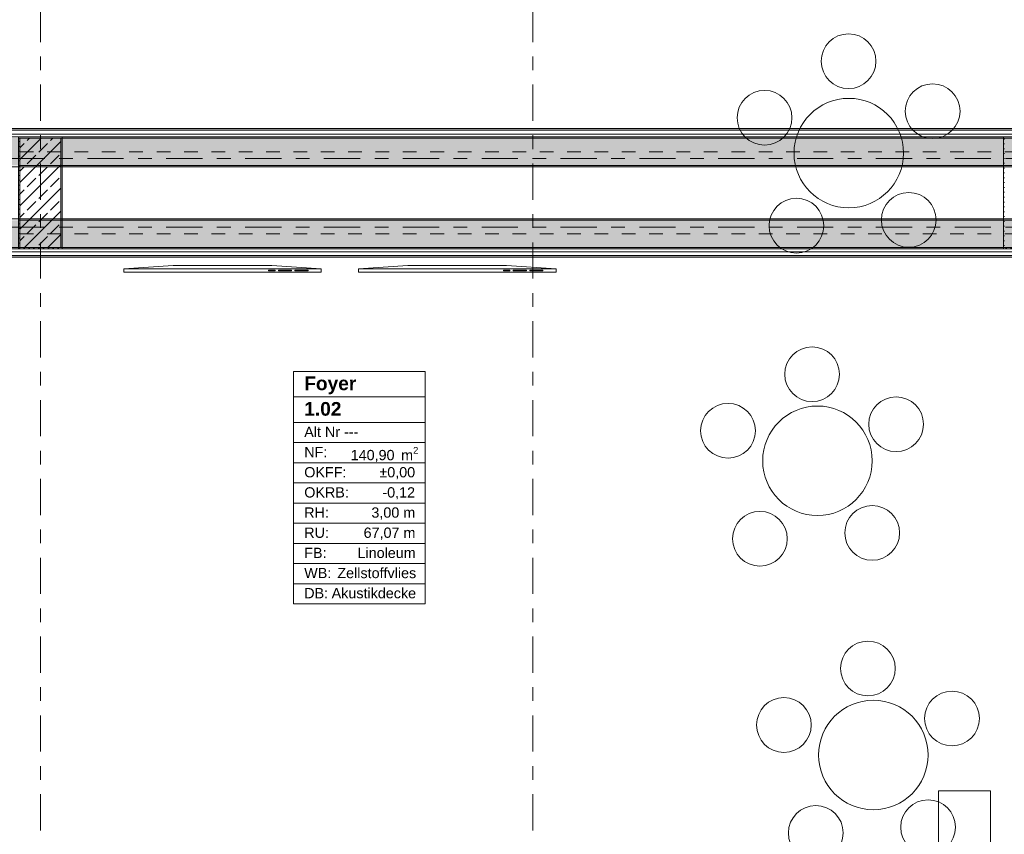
# Model space of a CAD drawing. Header units: metres. Extents: x -3.6 to 84.5, y -11 to 16.8.
# Tile 1024 of 1056: x 54.4 to 61.6, y 0.9 to 6.9. Entities that reach past the tile are written whole.
import ezdxf

# ---------------------------------------------------------------- set-up
doc = ezdxf.new("R2010")
doc.units = ezdxf.units.M
doc.header["$MEASUREMENT"] = 0
for name, pattern in [('Achse', [0.2, 0.1, -0.05, 0, -0.05]), ('Strichlinie doppelt', [0.546806, 0.264583, -0.105833, 0.070556, -0.105833]), ('Wipeout_Contour', [1, 0, -1])]:
    doc.linetypes.add(name, pattern=pattern)
for name, color, linetype in [('301 - Elemente.Linie', 7, 'Continuous'), ('401 - Zone.Raum_ Raumbegrenzung_ Whg.', 7, 'Continuous'), ('451 - Universal.Achsen Raster', 7, 'Continuous'), ('607 - Struktur.Stütze', 7, 'Continuous'), ('608 - Struktur.Träger', 7, 'Continuous'), ('653 - Abdeckung.TB Verkofferung', 7, 'Continuous'), ('701 - Einrichtung.Möbel', 7, 'Continuous')]:
    doc.layers.add(name, color=color, linetype=linetype)
doc.styles.add('ERSTELLTER_STIL_1', font='txt')
doc.styles.add('ERSTELLTER_STIL_2', font='txt')
pattern_1 = [(45, (0, 0), (-0.01767767, 0.01767767), [0, -0.025])]
pattern_2 = [(45, (0, 0), (-0.08485281, 0.08485281), []), (45, (-0.04243, 0.04243), (-0.08485281, 0.08485281), [0.09, -0.03])]

msp = doc.modelspace()

# ---------------------------------------------------------------- hatches: boundary and pattern name
at = {"layer": '607 - Struktur.Stütze', "linetype": 'Continuous', "lineweight": 0, "true_color": 0x000000}
h = msp.add_hatch(dxfattribs=at)
h.set_pattern_fill('Gips_0001', color=18, style=0, pattern_type=2)
h.set_pattern_definition(pattern_1)
h.paths.add_polyline_path([(54.37, 6.01), (54.37, 5.19), (54.69, 5.19), (54.69, 6.01)])
h.paths.add_polyline_path([(54.38, 5.2), (54.38, 6), (54.68, 6), (54.68, 5.2)], flags=0)
h = msp.add_hatch(dxfattribs=at)
h.set_pattern_fill('Beton__Stahlbeton_0001', color=18, style=0, pattern_type=2)
h.set_pattern_definition(pattern_2)
h.paths.add_polyline_path([(54.38, 5.2), (54.68, 5.2), (54.68, 6), (54.38, 6)])
h = msp.add_hatch(dxfattribs=at)
h.set_pattern_fill('Gips_0001', color=18, style=0, pattern_type=2)
h.set_pattern_definition(pattern_1)
h.paths.add_polyline_path([(61.57, 6.01), (61.57, 5.19), (61.89, 5.19), (61.89, 6.01)])
h.paths.add_polyline_path([(61.58, 5.2), (61.58, 6), (61.88, 6), (61.88, 5.2)], flags=0)
at = {"layer": '608 - Struktur.Träger', "linetype": 'Continuous', "lineweight": 0, "true_color": 0x000000}
h = msp.add_hatch(dxfattribs=at)
h.set_pattern_fill('Beton__Stahlbeton_0001', color=18, style=0, pattern_type=2)
h.set_pattern_definition(pattern_2)
h.paths.add_polyline_path([(0.38, 5.8), (0.69, 5.8), (7.57, 5.8), (7.89, 5.8), (11.17, 5.8), (11.49, 5.8), (18.37, 5.8), (18.69, 5.8), (25.57, 5.8), (25.89, 5.8), (32.77, 5.8), (33.09, 5.8), (36.46, 5.8), (36.6, 5.8), (39.97, 5.8), (40.29, 5.8), (45.42, 5.8), (45.69, 5.8), (47.17, 5.8), (47.49, 5.8), (48.915, 5.8), (50.865, 5.8), (54.37, 5.8), (54.69, 5.8), (61.57, 5.8), (61.88, 5.8), (61.88, 6), (61.57, 6), (54.69, 6), (54.37, 6), (47.49, 6), (47.17, 6), (40.29, 6), (39.97, 6), (33.09, 6), (32.77, 6), (25.89, 6), (25.57, 6), (18.69, 6), (18.37, 6), (11.49, 6), (11.17, 6), (7.89, 6), (7.57, 6), (0.69, 6), (0.38, 6)])
h = msp.add_hatch(dxfattribs=at)
h.set_pattern_fill('Gips_0001', color=18, style=0, pattern_type=2)
h.set_pattern_definition(pattern_1)
h.paths.add_polyline_path([(61.57, 6.01), (54.69, 6.01), (54.69, 6), (61.57, 6)])
h = msp.add_hatch(dxfattribs=at)
h.set_pattern_fill('Gips_0001', color=18, style=0, pattern_type=2)
h.set_pattern_definition(pattern_1)
h.paths.add_polyline_path([(54.69, 5.8), (54.69, 5.79), (61.57, 5.79), (61.57, 5.8)])
h = msp.add_hatch(dxfattribs=at)
h.set_pattern_fill('Beton__Stahlbeton_0001', color=18, style=0, pattern_type=2)
h.set_pattern_definition(pattern_2)
h.paths.add_polyline_path([(0.69, 5.4), (0.38, 5.4), (0.38, 5.2), (0.69, 5.2), (7.57, 5.2), (7.89, 5.2), (11.17, 5.2), (11.49, 5.2), (18.37, 5.2), (18.69, 5.2), (25.57, 5.2), (25.89, 5.2), (29.17, 5.2), (29.49, 5.2), (32.77, 5.2), (33.09, 5.2), (36.46, 5.2), (36.6, 5.2), (39.97, 5.2), (40.29, 5.2), (45.42, 5.2), (47.49, 5.2), (54.37, 5.2), (54.69, 5.2), (61.57, 5.2), (61.88, 5.2), (61.88, 5.4), (61.57, 5.4), (54.69, 5.4), (54.37, 5.4), (47.49, 5.4), (47.17, 5.4), (45.69, 5.4), (45.42, 5.4), (40.29, 5.4), (39.97, 5.4), (36.6, 5.4), (36.46, 5.4), (33.09, 5.4), (32.77, 5.4), (29.49, 5.4), (29.17, 5.4), (25.89, 5.4), (25.57, 5.4), (18.69, 5.4), (18.37, 5.4), (11.49, 5.4), (11.17, 5.4), (7.89, 5.4), (7.57, 5.4)])
h = msp.add_hatch(dxfattribs=at)
h.set_pattern_fill('Gips_0001', color=18, style=0, pattern_type=2)
h.set_pattern_definition(pattern_1)
h.paths.add_polyline_path([(54.69, 5.41), (54.69, 5.4), (61.57, 5.4), (61.57, 5.41)])
h = msp.add_hatch(dxfattribs=at)
h.set_pattern_fill('Gips_0001', color=18, style=0, pattern_type=2)
h.set_pattern_definition(pattern_1)
h.paths.add_polyline_path([(54.69, 5.2), (54.69, 5.19), (61.57, 5.19), (61.57, 5.2)])
at = {"layer": '653 - Abdeckung.TB Verkofferung', "linetype": 'Continuous', "lineweight": 0, "true_color": 0x000000}
h = msp.add_hatch(dxfattribs=at)
h.set_pattern_fill('Gips_0001', color=18, style=0, pattern_type=2)
h.set_pattern_definition(pattern_1)
h.paths.add_polyline_path([(51.04, 6.057), (61.975, 6.057), (61.975, 6.0695), (51.04, 6.0695)])
h = msp.add_hatch(dxfattribs=at)
h.set_pattern_fill('Gips_0001', color=18, style=0, pattern_type=2)
h.set_pattern_definition(pattern_1)
h.paths.add_polyline_path([(51.04, 5.1305), (61.975, 5.1305), (61.975, 5.143), (51.04, 5.143)])

# ---------------------------------------------------------------- linework, layer by layer
at = {"layer": '301 - Elemente.Linie', "color": 7, "linetype": 'Continuous', "lineweight": 18}
msp.add_lwpolyline([(61.095, 0.745), (61.475, 0.745), (61.475, 1.23), (61.095, 1.23)], close=True, dxfattribs=at)
at = {"layer": '401 - Zone.Raum_ Raumbegrenzung_ Whg.', "color": 7, "linetype": 'Continuous', "lineweight": 9}
for p, q in [((57.3421, 4.2955), (56.3799, 4.2955)), ((56.3799, 4.2955), (56.3799, 2.5964)), ((56.3799, 4.2955), (57.3421, 4.2955)), ((56.3799, 4.1089), (56.3799, 4.2955)), ((57.3421, 2.5964), (57.3421, 4.2955)), ((57.3421, 4.2955), (57.3421, 4.1089)), ((57.3421, 4.1089), (56.3799, 4.1089)), ((56.3799, 4.1089), (57.3421, 4.1089)), ((56.3799, 3.9223), (56.3799, 4.1089)), ((57.3421, 4.1089), (57.3421, 3.9223)), ((57.3421, 3.9223), (56.3799, 3.9223)), ((56.3799, 3.9223), (57.3421, 3.9223)), ((56.3799, 3.775), (56.3799, 3.9223)), ((57.3421, 3.9223), (57.3421, 3.775)), ((57.3421, 3.775), (56.3799, 3.775)), ((56.3799, 3.775), (57.3421, 3.775)), ((56.3799, 3.6277), (56.3799, 3.775)), ((57.3421, 3.775), (57.3421, 3.6277)), ((57.3421, 3.6277), (56.3799, 3.6277)), ((56.3799, 3.6277), (57.3421, 3.6277)), ((56.3799, 3.4804), (56.3799, 3.6277)), ((57.3421, 3.6277), (57.3421, 3.4804)), ((57.3421, 3.4804), (56.3799, 3.4804)), ((56.3799, 3.4804), (57.3421, 3.4804)), ((56.3799, 3.333), (56.3799, 3.4804)), ((57.3421, 3.4804), (57.3421, 3.333)), ((57.3421, 3.333), (56.3799, 3.333)), ((56.3799, 3.333), (57.3421, 3.333)), ((56.3799, 3.1857), (56.3799, 3.333)), ((57.3421, 3.333), (57.3421, 3.1857)), ((57.3421, 3.1857), (56.3799, 3.1857)), ((56.3799, 3.1857), (57.3421, 3.1857)), ((56.3799, 3.0384), (56.3799, 3.1857)), ((57.3421, 3.1857), (57.3421, 3.0384)), ((57.3421, 3.0384), (56.3799, 3.0384)), ((56.3799, 3.0384), (57.3421, 3.0384)), ((56.3799, 2.8911), (56.3799, 3.0384)), ((57.3421, 3.0384), (57.3421, 2.8911)), ((57.3421, 2.8911), (56.3799, 2.8911)), ((56.3799, 2.8911), (57.3421, 2.8911)), ((56.3799, 2.7437), (56.3799, 2.8911)), ((57.3421, 2.8911), (57.3421, 2.7437)), ((57.3421, 2.7437), (56.3799, 2.7437)), ((56.3799, 2.7437), (57.3421, 2.7437)), ((56.3799, 2.5964), (56.3799, 2.7437)), ((57.3421, 2.7437), (57.3421, 2.5964)), ((56.3799, 2.5964), (57.3421, 2.5964)), ((57.3421, 2.5964), (56.3799, 2.5964))]:
    msp.add_line(p, q, dxfattribs=at)
at = {"layer": '451 - Universal.Achsen Raster', "color": 160, "linetype": 'Strichlinie doppelt', "lineweight": 9, "true_color": 0x3232ff}
for p, q in [((54.53, -10.585), (54.53, 16.355)), ((64.935, 5.85), (-3.175, 5.85)), ((64.935, 5.35), (-3.175, 5.35))]:
    msp.add_line(p, q, dxfattribs=at)
at = {"layer": '607 - Struktur.Stütze', "color": 7, "linetype": 'Continuous', "lineweight": 5, "flags": 128}
for points in [[(54.37, 6.01), (54.37, 5.19), (54.69, 5.19), (54.69, 6.01)], [(61.57, 6.01), (61.57, 5.19), (61.89, 5.19), (61.89, 6.01)]]:
    msp.add_lwpolyline(points, close=True, dxfattribs=at)
at = {"layer": '607 - Struktur.Stütze', "color": 7, "linetype": 'Continuous', "lineweight": 13, "flags": 128}
msp.add_lwpolyline([(54.38, 5.2), (54.68, 5.2), (54.68, 6), (54.38, 6)], close=True, dxfattribs=at)
at = {"layer": '608 - Struktur.Träger', "color": 7, "linetype": 'Continuous', "lineweight": 13}
for p, q in [((0.38, 6.01), (61.88, 6.01)), ((54.69, 6), (54.37, 6)), ((61.57, 6), (54.69, 6)), ((61.88, 6), (61.57, 6)), ((0.38, 5.79), (61.88, 5.79)), ((0.38, 5.41), (61.88, 5.41)), ((54.69, 5.4), (54.37, 5.4)), ((61.57, 5.4), (54.69, 5.4)), ((61.88, 5.4), (61.57, 5.4)), ((0.38, 5.19), (61.88, 5.19))]:
    msp.add_line(p, q, dxfattribs=at)
at = {"layer": '608 - Struktur.Träger', "color": 7, "linetype": 'Continuous', "lineweight": 5}
for p, q in [((54.69, 6.01), (54.69, 6)), ((61.57, 6.01), (54.69, 6.01)), ((61.57, 6.01), (61.57, 6)), ((54.69, 5.8), (54.69, 5.79)), ((61.57, 5.79), (54.69, 5.79)), ((61.57, 5.8), (61.57, 5.79)), ((54.69, 5.41), (54.69, 5.4)), ((61.57, 5.41), (54.69, 5.41)), ((61.57, 5.41), (61.57, 5.4)), ((54.69, 5.2), (54.69, 5.19)), ((61.57, 5.19), (54.69, 5.19)), ((61.57, 5.2), (61.57, 5.19))]:
    msp.add_line(p, q, dxfattribs=at)
at = {"layer": '608 - Struktur.Träger', "color": 7, "linetype": 'Achse', "lineweight": 9}
for p, q in [((0.38, 5.9), (61.88, 5.9)), ((0.38, 5.3), (61.88, 5.3))]:
    msp.add_line(p, q, dxfattribs=at)
at = {"layer": '608 - Struktur.Träger', "color": 7, "linetype": 'Continuous', "lineweight": 13, "flags": 128}
for points in [[(61.88, 5.8), (61.57, 5.8), (54.69, 5.8), (54.37, 5.8)], [(61.88, 5.2), (61.57, 5.2), (54.69, 5.2), (54.37, 5.2), (47.49, 5.2), (45.42, 5.2), (40.29, 5.2), (39.97, 5.2), (36.6, 5.2), (36.46, 5.2), (33.09, 5.2), (32.77, 5.2), (29.49, 5.2), (29.17, 5.2), (25.89, 5.2), (25.57, 5.2), (18.69, 5.2), (18.37, 5.2), (11.49, 5.2), (11.17, 5.2), (7.89, 5.2), (7.57, 5.2), (0.69, 5.2), (0.38, 5.2)]]:
    msp.add_lwpolyline(points, dxfattribs=at)
at = {"layer": '653 - Abdeckung.TB Verkofferung', "color": 7, "linetype": 'Continuous', "lineweight": 9}
for p, q in [((51.04, 6.0695), (61.975, 6.0695)), ((51.04, 5.1305), (61.975, 5.1305))]:
    msp.add_line(p, q, dxfattribs=at)
at = {"layer": '653 - Abdeckung.TB Verkofferung', "color": 7, "linetype": 'Continuous', "lineweight": 5}
for p, q in [((61.975, 6.0695), (51.04, 6.0695)), ((61.975, 6.057), (51.04, 6.057)), ((61.975, 6.03), (51.04, 6.03)), ((61.975, 6.01), (51.04, 6.01)), ((61.975, 5.19), (51.04, 5.19)), ((61.975, 5.17), (51.04, 5.17)), ((61.975, 5.143), (51.04, 5.143)), ((61.975, 5.1305), (51.04, 5.1305))]:
    msp.add_line(p, q, dxfattribs=at)
at = {"layer": '701 - Einrichtung.Möbel', "color": 252, "linetype": 'Continuous', "lineweight": 13, "true_color": 0x919191}
for points in [[(60.6369, 6.5622, 1), (60.2369, 6.5622, 1)], [(60.0226, 6.1492, 1), (59.6226, 6.1492, 1)], [(61.2512, 6.1968, 1), (60.8512, 6.1968, 1)], [(60.8383, 5.8906, 1), (60.0383, 5.8906, 1)], [(60.2556, 5.3601, 1), (59.8556, 5.3601, 1)], [(61.0764, 5.4025, 1), (60.6764, 5.4025, 1)], [(60.37, 4.2745, 1), (59.97, 4.2745, 1)], [(60.9843, 3.9091, 1), (60.5843, 3.9091, 1)], [(59.7557, 3.8614, 1), (59.3557, 3.8614, 1)], [(60.6092, 3.642, 1), (59.8092, 3.642, 1)], [(60.8095, 3.1147, 1), (60.4095, 3.1147, 1)], [(59.9887, 3.0724, 1), (59.5887, 3.0724, 1)], [(60.7785, 2.124, 1), (60.3785, 2.124, 1)], [(61.3928, 1.7586, 1), (60.9928, 1.7586, 1)], [(60.1642, 1.711, 1), (59.7642, 1.711, 1)], [(61.0177, 1.4915, 1), (60.2177, 1.4915, 1)], [(61.218, 0.9643, 1), (60.818, 0.9643, 1)], [(60.3972, 0.9219, 1), (59.9972, 0.9219, 1)]]:
    msp.add_lwpolyline(points, format="xyb", close=True, dxfattribs=at)

# ---------------------------------------------------------------- texts
at = {"layer": '401 - Zone.Raum_ Raumbegrenzung_ Whg.', "color": 7, "lineweight": 9, "attachment_point": 1}
for s, insert, char_height, style in [('\\A1;{\\pqj;\\pt0;\\fArial|b1|i0|c0|p38;Foyer}', (56.4585, 4.2579), 0.1, 'ERSTELLTER_STIL_1'), ('\\A1;{\\pqj;\\pt0;\\fArial|b1|i0|c0|p38;}', (57.2635, 4.2808), 0.1, 'ERSTELLTER_STIL_1'), ('\\A1;{\\pql;\\pt0;\\fArial|b1|i0|c0|p38;1.02}', (56.4585, 4.0713), 0.1, 'ERSTELLTER_STIL_1'), ('\\A1;{\\pqj;\\pt0;\\fArial|b1|i0|c0|p38;}', (57.2635, 4.0942), 0.1, 'ERSTELLTER_STIL_1'), ('\\A1;{\\pqj;\\pt0;\\fArial|b0|i0|c0|p38;Alt Nr ---}', (56.4585, 3.8904), 0.075, 'ERSTELLTER_STIL_2'), ('\\A1;{\\pqj;\\pt0;\\fArial|b0|i0|c0|p38;}', (57.2635, 3.9076), 0.075, 'ERSTELLTER_STIL_2'), ('\\A1;{\\pqj;\\pt0;\\fArial|b0|i0|c0|p38;NF: }', (56.4585, 3.7431), 0.075, 'ERSTELLTER_STIL_2'), ('\\A1;{\\pql;\\pt0,0.05;\\fArial|b0|i0|c0|p38;140,90\\fArial|b0|i0|c0|p38;\\A1{\\H.66x;\\S^  ;}\\fArial|b0|i0|c0|p38; m\\fArial|b0|i0|c0|p38;\\A1{\\H.66x;\\S2^  ;}}', (56.798, 3.7431), 0.075, 'ERSTELLTER_STIL_2'), ('\\A1;{\\pqj;\\pt0;\\fArial|b0|i0|c0|p38;±0,00}', (57.0077, 3.5958), 0.075, 'ERSTELLTER_STIL_2'), ('\\A1;{\\pqj;\\pt0;\\fArial|b0|i0|c0|p38;OKFF: }', (56.4585, 3.5958), 0.075, 'ERSTELLTER_STIL_2'), ('\\A1;{\\pqj;\\pt0;\\fArial|b0|i0|c0|p38;OKRB: }', (56.4585, 3.4485), 0.075, 'ERSTELLTER_STIL_2'), ('\\A1;{\\pqj;\\pt0;\\fArial|b0|i0|c0|p38;-0,12}', (57.0297, 3.4485), 0.075, 'ERSTELLTER_STIL_2'), ('\\A1;{\\pqj;\\pt0;\\fArial|b0|i0|c0|p38;RH: }', (56.4585, 3.3012), 0.075, 'ERSTELLTER_STIL_2'), ('\\A1;{\\pqj;\\pt0;\\fArial|b0|i0|c0|p38;3,00 m}', (56.9494, 3.3012), 0.075, 'ERSTELLTER_STIL_2'), ('\\A1;{\\pqj;\\pt0;\\fArial|b0|i0|c0|p38;RU: }', (56.4585, 3.1538), 0.075, 'ERSTELLTER_STIL_2'), ('\\A1;{\\pqj;\\pt0;\\fArial|b0|i0|c0|p38;67,07 m}', (56.8925, 3.1538), 0.075, 'ERSTELLTER_STIL_2'), ('\\A1;{\\pqj;\\pt0;\\fArial|b0|i0|c0|p38;FB: }', (56.4585, 3.0065), 0.075, 'ERSTELLTER_STIL_2'), ('\\A1;{\\pqj;\\pt0;\\fArial|b0|i0|c0|p38;Linoleum}', (56.8479, 3.0065), 0.075, 'ERSTELLTER_STIL_2'), ('\\A1;{\\pqj;\\pt0;\\fArial|b0|i0|c0|p38;WB: }', (56.4585, 2.8592), 0.075, 'ERSTELLTER_STIL_2'), ('\\A1;{\\pqj;\\pt0;\\fArial|b0|i0|c0|p38;Zellstoffvlies}', (56.7005, 2.8592), 0.075, 'ERSTELLTER_STIL_2'), ('\\A1;{\\pqj;\\pt0;\\fArial|b0|i0|c0|p38;DB: }', (56.4585, 2.7119), 0.075, 'ERSTELLTER_STIL_2'), ('\\A1;{\\pqj;\\pt0;\\fArial|b0|i0|c0|p38;Akustikdecke}', (56.6587, 2.7119), 0.075, 'ERSTELLTER_STIL_2')]:
    msp.add_mtext(s, dxfattribs=dict(at, insert=insert, char_height=char_height, style=style))

# ---------------------------------------------------------------- wipeouts: each hides what was drawn before it
at = {"color": 254, "linetype": 'Wipeout_Contour', "lineweight": 0, "ltscale": 336.539674}
msp.add_wipeout([(55.1398, 5.0199), (56.583, 5.0199), (56.583, 5.0449), (56.2222, 5.0699), (55.5006, 5.0699), (55.1398, 5.0449)], dxfattribs=at).dxf.layer = '701 - Einrichtung.Möbel'
at = {"color": 254, "linetype": 'Wipeout_Contour', "lineweight": 0, "ltscale": 346.792388}
msp.add_wipeout([(56.8553, 5.0199), (58.2986, 5.0199), (58.2986, 5.0449), (57.9377, 5.0699), (57.2161, 5.0699), (56.8553, 5.0449)], dxfattribs=at).dxf.layer = '701 - Einrichtung.Möbel'

# ---------------------------------------------------------------- next in the draw order: linework, layer by layer
at = {"layer": '451 - Universal.Achsen Raster', "color": 160, "linetype": 'Strichlinie doppelt', "lineweight": 9, "true_color": 0x3232ff}
msp.add_line((58.13, -10.585), (58.13, 16.355), dxfattribs=at)
at = {"layer": '701 - Einrichtung.Möbel', "color": 252, "linetype": 'Continuous', "lineweight": 13, "true_color": 0x919191}
for p, q in [((55.1398, 5.0449), (56.583, 5.0449)), ((56.8553, 5.0449), (58.2986, 5.0449)), ((56.1981, 5.0299), (56.1981, 5.0361)), ((56.1981, 5.0361), (56.2462, 5.0361)), ((56.2462, 5.0299), (56.1981, 5.0299)), ((56.2462, 5.0361), (56.2462, 5.0299)), ((56.2703, 5.0299), (56.2703, 5.0361)), ((56.2703, 5.0361), (56.3665, 5.0361)), ((56.3665, 5.0299), (56.2703, 5.0299)), ((56.3665, 5.0361), (56.3665, 5.0299)), ((56.3906, 5.0299), (56.3906, 5.0361)), ((56.3906, 5.0361), (56.4868, 5.0361)), ((56.4868, 5.0299), (56.3906, 5.0299)), ((56.4868, 5.0361), (56.4868, 5.0299)), ((57.9137, 5.0299), (57.9137, 5.0361)), ((57.9137, 5.0361), (57.9618, 5.0361)), ((57.9618, 5.0299), (57.9137, 5.0299)), ((57.9618, 5.0361), (57.9618, 5.0299)), ((57.9859, 5.0299), (57.9859, 5.0361)), ((57.9859, 5.0361), (58.0821, 5.0361)), ((58.0821, 5.0299), (57.9859, 5.0299)), ((58.0821, 5.0361), (58.0821, 5.0299)), ((58.1061, 5.0299), (58.1061, 5.0361)), ((58.1061, 5.0361), (58.2023, 5.0361)), ((58.2023, 5.0299), (58.1061, 5.0299)), ((58.2023, 5.0361), (58.2023, 5.0299))]:
    msp.add_line(p, q, dxfattribs=at)
for points in [[(55.1398, 5.0199), (56.583, 5.0199), (56.583, 5.0449), (56.2222, 5.0699), (55.5006, 5.0699), (55.1398, 5.0449)], [(56.8553, 5.0199), (58.2986, 5.0199), (58.2986, 5.0449), (57.9377, 5.0699), (57.2161, 5.0699), (56.8553, 5.0449)]]:
    msp.add_lwpolyline(points, close=True, dxfattribs=at)

doc.saveas('drawing.dxf')
